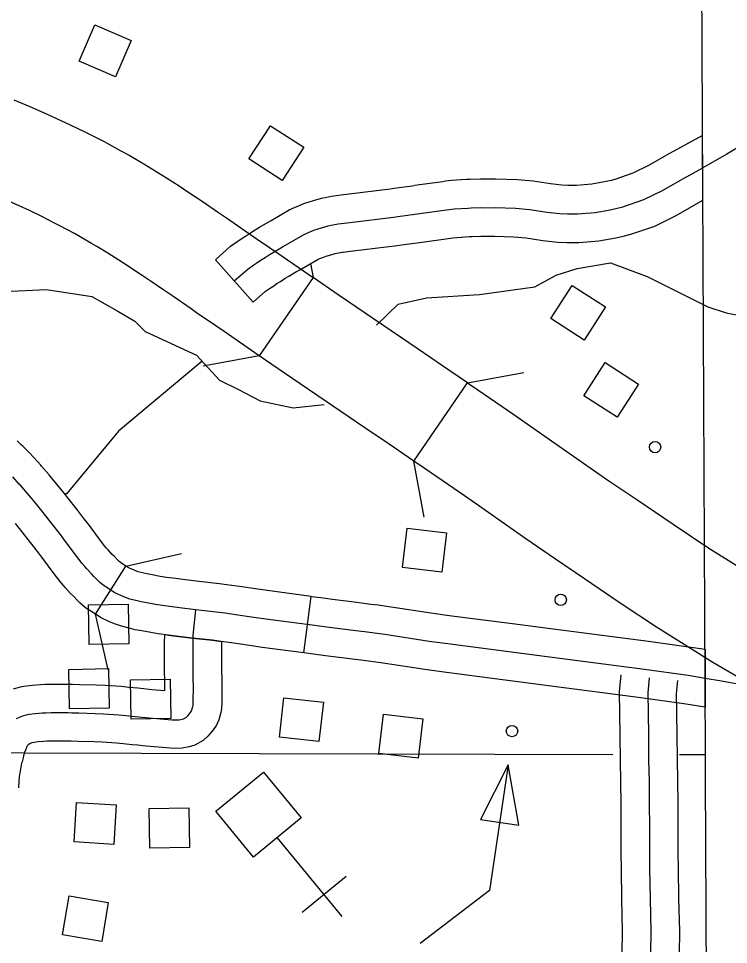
# Model space of a CAD drawing. Extents: x -19 to 366, y -4 to 359.
# Drawn here: x 139.0544 to 139.4081, y 196.9221 to 197.3836 of the extents above; entities that cross this region are included whole.
import ezdxf

# ---------------------------------------------------------------- set-up
doc = ezdxf.new("R2010")
doc.units = 0
for name, color, linetype in [('10', 7, 'Continuous'), ('21', 7, 'Continuous'), ('60', 7, 'Continuous'), ('Level 19', 7, 'Continuous'), ('R_Axis Annot', 7, 'Continuous'), ('R_Contour Annot', 7, 'Continuous'), ('R_ROW', 7, 'Continuous'), ('R_Temp Easement', 7, 'Continuous'), ('R_Vert Alg', 7, 'Continuous'), ('R_Vert Alg Annot', 7, 'Continuous'), ('Sheet Fence', 7, 'Continuous')]:
    doc.layers.add(name, color=color, linetype=linetype)

msp = doc.modelspace()

# ---------------------------------------------------------------- linework, layer by layer
at = {"layer": '10'}
msp.add_circle((139.37155, 197.16998), 0.00284, dxfattribs=at)
at = {"layer": '21'}
for points in [[(139.11049, 197.37269), (139.10272, 197.35458), (139.08455, 197.36237), (139.09232, 197.38049)], [(139.19649, 197.31944), (139.18578, 197.30289), (139.16918, 197.31364), (139.17989, 197.33018)], [(139.31955, 197.23404), (139.33026, 197.25059), (139.34686, 197.23986), (139.33615, 197.2233)], [(139.33604, 197.19559), (139.34674, 197.21214), (139.36335, 197.2014), (139.35264, 197.18485)], [(139.2457, 197.10993), (139.24797, 197.12951), (139.26761, 197.12724), (139.26534, 197.10765)], [(139.08963, 197.07165), (139.08929, 197.09136), (139.10906, 197.0917), (139.1094, 197.07199)], [(139.07983, 197.03951), (139.07948, 197.05922), (139.09925, 197.05957), (139.0996, 197.03986)], [(139.11053, 197.03434), (139.11018, 197.05405), (139.12995, 197.0544), (139.13029, 197.03469)], [(139.18435, 197.0255), (139.18661, 197.04508), (139.20626, 197.04281), (139.20399, 197.02322)], [(139.23392, 197.01722), (139.23619, 197.0368), (139.25583, 197.03453), (139.25356, 197.01495)], [(139.28457, 196.98441), (139.30368, 196.98156), (139.2984, 197.01164)], [(139.10304, 196.99167), (139.1018, 196.97199), (139.08206, 196.97324), (139.08331, 196.99291)], [(139.11977, 196.97009), (139.11943, 196.9898), (139.13919, 196.99015), (139.13954, 196.97044)], [(139.0763, 196.92687), (139.07955, 196.94631), (139.09905, 196.94305), (139.0958, 196.92361)]]:
    msp.add_lwpolyline(points, close=True, dxfattribs=at)
msp.add_lwpolyline([(139.2984, 197.01164), (139.28907, 196.94905), (139.25448, 196.92266)], dxfattribs=at)
for centre in [(139.32454, 197.09385), (139.30027, 197.02846)]:
    msp.add_circle(centre, 0.00284, dxfattribs=at)
at = {"layer": '60'}
for p, q in [((139.21568, 196.93602), (139.18327, 196.97539)), ((139.21762, 196.95601), (139.19568, 196.93796))]:
    msp.add_line(p, q, dxfattribs=at)
msp.add_lwpolyline([(139.17637, 197.00798), (139.19515, 196.98517), (139.17148, 196.96569), (139.1527, 196.98851)], close=True, dxfattribs=at)
at = {"layer": 'Level 19'}
msp.add_lwpolyline([(139.39691, 192.55137), (139.39916, 193.01408), (139.39918, 193.01861), (139.40311, 194.0054), (139.40283, 194.02364), (139.40489, 195.00522), (139.40486, 195.01798), (139.40149, 196.00809), (139.40143, 196.02666), (139.39674, 197.00568), (139.39669, 197.01653), (139.39179, 198.03814)], dxfattribs=at)
at = {"layer": 'R_Axis Annot'}
for points in [[(139.35049, 197.01666), (138.64546, 197.01867), (138.40192, 197.01989)], [(139.39669, 197.01653), (139.38366, 197.01657)]]:
    msp.add_lwpolyline(points, dxfattribs=at)
at = {"layer": 'R_Contour Annot'}
for p, q in [((139.20111, 197.25457), (139.17429, 197.21555)), ((139.25131, 197.16295), (139.27814, 197.20196))]:
    msp.add_line(p, q, dxfattribs=at)
for points in [[(139.05206, 197.34302), (139.05806, 197.34056), (139.06119, 197.33922), (139.06903, 197.33577), (139.08013, 197.33063), (139.08738, 197.32709), (139.09336, 197.32409), (139.09698, 197.32225), (139.10508, 197.31785), (139.10943, 197.31541), (139.11479, 197.31227), (139.11759, 197.31062), (139.12385, 197.30684), (139.12802, 197.30417), (139.13432, 197.30012), (139.13872, 197.29722), (139.14207, 197.295), (139.14638, 197.29216), (139.1535, 197.28728), (139.15799, 197.28421), (139.16728, 197.2778), (139.16998, 197.27592), (139.17494, 197.27253), (139.17523, 197.27233)], [(139.14852, 197.23323), (139.14818, 197.23347), (139.14308, 197.23695), (139.14031, 197.23888), (139.13117, 197.24519), (139.12676, 197.24821), (139.11995, 197.25287), (139.11599, 197.25549), (139.11263, 197.2577), (139.10848, 197.26045), (139.10246, 197.26431), (139.09885, 197.26662), (139.0933, 197.26997), (139.09079, 197.27146), (139.08588, 197.27432), (139.08218, 197.2764), (139.07497, 197.28032), (139.072, 197.28182), (139.06634, 197.28467), (139.05979, 197.28787), (139.04956, 197.29261)], [(139.17523, 197.27233), (139.18355, 197.26664), (139.20111, 197.25457)], [(139.27814, 197.20196), (139.26519, 197.21087), (139.25355, 197.21875), (139.21369, 197.24592), (139.20111, 197.25457)], [(139.17429, 197.21555), (139.15678, 197.22759), (139.14852, 197.23323)], [(139.25131, 197.16295), (139.2385, 197.17176), (139.22694, 197.17959), (139.18695, 197.20685), (139.17429, 197.21555)], [(139.27814, 197.20196), (139.28324, 197.19846), (139.30116, 197.18618), (139.30955, 197.18041), (139.33415, 197.16311), (139.34858, 197.15325), (139.36299, 197.1435), (139.38063, 197.13155), (139.39789, 197.12003), (139.42479, 197.10318), (139.44889, 197.0891), (139.46674, 197.07924), (139.47997, 197.07214), (139.53239, 197.0469)], [(139.51192, 197.00421), (139.45851, 197.02993), (139.4441, 197.03765), (139.42549, 197.04793), (139.40027, 197.06267), (139.37218, 197.08026), (139.35421, 197.09226), (139.33645, 197.10429), (139.32195, 197.11409), (139.30717, 197.1242), (139.28251, 197.14153), (139.27436, 197.14715), (139.25644, 197.15942), (139.25131, 197.16295)]]:
    msp.add_lwpolyline(points, dxfattribs=at)
at = {"layer": 'R_ROW'}
for p, q in [((139.39536, 197.29312), (139.39521, 197.3253)), ((139.1713, 197.24216), (139.15244, 197.2634)), ((139.09271, 197.08669), (139.10788, 197.11071)), ((139.19646, 197.06744), (139.20018, 197.0956)), ((139.39644, 197.06928), (139.39658, 197.04031))]:
    msp.add_line(p, q, dxfattribs=at)
for points in [[(139.39521, 197.3253), (139.37721, 197.31543), (139.36862, 197.31043), (139.36049, 197.30647), (139.35152, 197.30338), (139.34964, 197.30293)], [(139.4164, 197.3215), (139.40726, 197.31601), (139.39648, 197.30979), (139.39529, 197.30914)], [(139.1772, 197.26454), (139.17978, 197.26617), (139.18171, 197.26736), (139.18585, 197.26974), (139.18744, 197.27065), (139.196, 197.27566), (139.19773, 197.27652), (139.19922, 197.27715), (139.20147, 197.27803), (139.20361, 197.27876), (139.20539, 197.27934), (139.2087, 197.28023), (139.21009, 197.28054), (139.21284, 197.28108), (139.21369, 197.28124), (139.21806, 197.2818), (139.21943, 197.28195), (139.24123, 197.28464), (139.2434, 197.28491), (139.26767, 197.28819), (139.26897, 197.28837), (139.27147, 197.28867), (139.27828, 197.28913), (139.27996, 197.28919), (139.2846, 197.28933), (139.28644, 197.28929), (139.29182, 197.28936), (139.30194, 197.28902), (139.30911, 197.28838), (139.31754, 197.28705), (139.32412, 197.28636), (139.32784, 197.28621), (139.33296, 197.28623), (139.34175, 197.28693), (139.34917, 197.28821), (139.35549, 197.28973), (139.36593, 197.29332), (139.37531, 197.29789), (139.3842, 197.30306), (139.39529, 197.30914)], [(139.15244, 197.2634), (139.15995, 197.27007), (139.16361, 197.27259), (139.16533, 197.27372), (139.16746, 197.27514), (139.16953, 197.27649), (139.17226, 197.27822), (139.17444, 197.27956), (139.17876, 197.28204), (139.1803, 197.28293), (139.18923, 197.28816), (139.19181, 197.28944), (139.19388, 197.29031), (139.19657, 197.29137), (139.19912, 197.29224), (139.20136, 197.29296), (139.20528, 197.29402), (139.20715, 197.29444), (139.21013, 197.29502), (139.21144, 197.29528), (139.21637, 197.2959), (139.21777, 197.29606), (139.23948, 197.29874), (139.24157, 197.299), (139.25164, 197.30036)], [(139.34964, 197.30293), (139.3463, 197.30213), (139.33997, 197.30104), (139.33236, 197.30043), (139.32811, 197.30041), (139.32515, 197.30053), (139.31938, 197.30114), (139.31086, 197.30248), (139.30282, 197.3032), (139.29196, 197.30357), (139.28651, 197.3035), (139.28454, 197.30354), (139.27946, 197.30339), (139.27751, 197.30331), (139.27016, 197.30282), (139.26712, 197.30246), (139.26571, 197.30225), (139.25164, 197.30036)], [(139.35625, 197.2753), (139.35947, 197.27607), (139.37137, 197.28018), (139.382, 197.28534), (139.39536, 197.29312)], [(139.25544, 197.2722), (139.26964, 197.27412), (139.27082, 197.27429), (139.27278, 197.27452), (139.27904, 197.27494), (139.28046, 197.275), (139.28465, 197.27512), (139.28637, 197.27508), (139.29167, 197.27515), (139.30107, 197.27484), (139.30737, 197.27427), (139.31569, 197.27296), (139.32309, 197.27219), (139.32758, 197.272), (139.33355, 197.27203), (139.34352, 197.27282), (139.35204, 197.27429), (139.35625, 197.2753)], [(139.1713, 197.24216), (139.1775, 197.24766), (139.17945, 197.249), (139.18103, 197.25004), (139.18313, 197.25145), (139.18487, 197.25258), (139.1873, 197.25412), (139.18898, 197.25515), (139.19295, 197.25743), (139.19457, 197.25837), (139.20277, 197.26316), (139.20365, 197.2636), (139.20457, 197.26399), (139.20637, 197.2647), (139.20809, 197.26528), (139.20942, 197.26571), (139.21212, 197.26644), (139.21303, 197.26664), (139.21555, 197.26714), (139.21594, 197.26721), (139.21974, 197.26769), (139.22108, 197.26785), (139.24297, 197.27054), (139.24523, 197.27082), (139.25544, 197.2722)], [(139.16187, 197.25278), (139.16872, 197.25886), (139.17153, 197.2608), (139.17318, 197.26188), (139.17529, 197.26329), (139.1772, 197.26454)], [(139.10788, 197.11071), (139.10513, 197.11245), (139.10447, 197.11305), (139.10371, 197.11377), (139.10211, 197.1154), (139.10107, 197.1165), (139.09895, 197.11879), (139.09826, 197.1196), (139.0971, 197.12099), (139.09467, 197.12406), (139.08866, 197.13218), (139.08696, 197.1344), (139.08333, 197.13908), (139.07892, 197.14469), (139.07708, 197.14702), (139.075, 197.14963), (139.07425, 197.15056), (139.07169, 197.15367), (139.06962, 197.1561), (139.06581, 197.16047), (139.06543, 197.16091), (139.06202, 197.16475), (139.05949, 197.1674), (139.05661, 197.17023), (139.05551, 197.17126), (139.05361, 197.17305)], [(139.14263, 197.08895), (139.1346, 197.08987), (139.13094, 197.09034), (139.12606, 197.091), (139.12261, 197.09155), (139.1183, 197.09231), (139.11542, 197.09286), (139.11344, 197.0933), (139.10988, 197.09425), (139.10773, 197.095), (139.10538, 197.09597), (139.10242, 197.09735), (139.09646, 197.10112), (139.09478, 197.10267), (139.09376, 197.10364), (139.0919, 197.10552), (139.0907, 197.10679), (139.08835, 197.10933), (139.08742, 197.11041), (139.08607, 197.11204), (139.08338, 197.11543), (139.07731, 197.12364), (139.07571, 197.12573), (139.07214, 197.13034), (139.06778, 197.13589), (139.06596, 197.13818), (139.06391, 197.14075), (139.06325, 197.14157), (139.06079, 197.14455), (139.05885, 197.14684), (139.0551, 197.15114), (139.05475, 197.15153), (139.05157, 197.15512)], [(139.09271, 197.08669), (139.08779, 197.0898), (139.08509, 197.09228), (139.0838, 197.0935), (139.08169, 197.09565), (139.08033, 197.09708), (139.07775, 197.09988), (139.07658, 197.10123), (139.07504, 197.10308), (139.0721, 197.1068), (139.06596, 197.11509), (139.06445, 197.11706), (139.06094, 197.1216), (139.05663, 197.12708), (139.05483, 197.12934), (139.05283, 197.13187)], [(139.20018, 197.0956), (139.17958, 197.09833), (139.17356, 197.09918), (139.16451, 197.1005), (139.15933, 197.10125), (139.15457, 197.10188), (139.14424, 197.10306), (139.1363, 197.10397), (139.1328, 197.10442), (139.12814, 197.10505), (139.12496, 197.10556), (139.12088, 197.10628), (139.1183, 197.10678), (139.1168, 197.10711), (139.11405, 197.10784), (139.11278, 197.10828), (139.1111, 197.10897), (139.10926, 197.10984), (139.10788, 197.11071)], [(139.20018, 197.0956), (139.20506, 197.09496), (139.21088, 197.0942), (139.22297, 197.09266), (139.2299, 197.09178), (139.23354, 197.09132), (139.23889, 197.0906), (139.26094, 197.0872), (139.26891, 197.08611), (139.29923, 197.08219)], [(139.05334, 197.03464), (139.05478, 197.03534), (139.05642, 197.03601), (139.05875, 197.03666), (139.0595, 197.03683), (139.06261, 197.03725), (139.06611, 197.03749), (139.068, 197.03759), (139.07066, 197.03763), (139.07639, 197.03764), (139.07904, 197.03764), (139.08093, 197.03761), (139.08442, 197.03752), (139.0925, 197.03726), (139.09672, 197.03708), (139.10437, 197.03659), (139.10786, 197.03627), (139.11242, 197.0358), (139.11776, 197.03524), (139.11938, 197.03507), (139.13083, 197.03407), (139.13194, 197.03404), (139.13438, 197.03412), (139.13593, 197.03441), (139.13661, 197.03462), (139.13801, 197.03541), (139.13872, 197.03605), (139.13962, 197.03702), (139.14041, 197.03818), (139.14079, 197.03899), (139.14126, 197.0407), (139.14132, 197.04107), (139.14145, 197.04318), (139.14145, 197.04395), (139.14147, 197.04966), (139.14139, 197.05541), (139.14135, 197.05732), (139.14135, 197.06381), (139.14136, 197.07225), (139.14143, 197.07615), (139.14263, 197.08895)], [(139.39651, 197.05472), (139.38809, 197.0561), (139.3663, 197.05911), (139.32032, 197.06512), (139.29865, 197.06795), (139.26703, 197.07203), (139.2589, 197.07314), (139.23686, 197.07654), (139.2317, 197.07723), (139.22811, 197.07769), (139.22117, 197.07857), (139.20907, 197.08012), (139.20322, 197.08087), (139.17766, 197.08426), (139.17155, 197.08512), (139.16246, 197.08644), (139.15737, 197.08718), (139.15283, 197.08778), (139.14263, 197.08895)], [(139.19646, 197.06744), (139.17573, 197.07018), (139.16953, 197.07106), (139.16041, 197.07238), (139.15541, 197.07311), (139.15108, 197.07369), (139.14102, 197.07484), (139.13289, 197.07577), (139.12908, 197.07625), (139.12399, 197.07695), (139.12026, 197.07754), (139.11572, 197.07834), (139.11254, 197.07895), (139.11008, 197.0795), (139.10571, 197.08066), (139.10268, 197.08172), (139.09966, 197.08296), (139.09558, 197.08487), (139.0927, 197.08669)], [(139.29923, 197.08219), (139.30048, 197.08203), (139.32215, 197.07921), (139.3682, 197.07319), (139.39644, 197.06928)], [(139.11674, 197.04963), (139.11926, 197.04937), (139.12075, 197.04921), (139.12726, 197.04864), (139.12726, 197.04958), (139.12718, 197.05519), (139.12715, 197.05719), (139.12714, 197.06382), (139.12715, 197.07238), (139.12723, 197.07651), (139.12908, 197.07625), (139.13289, 197.07577), (139.14102, 197.07484), (139.15108, 197.07369), (139.15541, 197.07311), (139.15556, 197.07309)], [(139.15556, 197.07309), (139.15555, 197.06381), (139.15556, 197.05745), (139.15559, 197.05563), (139.15567, 197.04973), (139.15565, 197.04392), (139.15565, 197.04275), (139.15546, 197.03951), (139.15516, 197.03767), (139.15417, 197.03409), (139.15279, 197.03111), (139.15076, 197.02816), (139.14872, 197.02593), (139.14633, 197.0238), (139.14227, 197.0215), (139.13935, 197.0206), (139.13591, 197.01995), (139.13195, 197.01983), (139.13001, 197.01989), (139.11801, 197.02093), (139.11627, 197.02112), (139.11378, 197.02138)], [(139.29559, 197.05402), (139.26516, 197.05795), (139.25685, 197.05909), (139.23484, 197.06248), (139.22987, 197.06315), (139.22633, 197.0636), (139.21938, 197.06448), (139.20726, 197.06603), (139.20138, 197.06679), (139.19646, 197.06744)], [(139.35465, 196.99214), (139.35465, 196.99222), (139.35449, 197.00306), (139.3543, 197.014), (139.35417, 197.02613), (139.35406, 197.03717), (139.35383, 197.04806), (139.35463, 197.05642)], [(139.0518, 197.04947), (139.05531, 197.05045), (139.05702, 197.05082), (139.06116, 197.05139), (139.06524, 197.05167), (139.06754, 197.05179), (139.07055, 197.05183), (139.07639, 197.05185), (139.07913, 197.05184), (139.08121, 197.05182), (139.08484, 197.05172), (139.09304, 197.05145), (139.09748, 197.05126), (139.10548, 197.05076), (139.10924, 197.0504), (139.11388, 197.04993), (139.11674, 197.04963)], [(139.39658, 197.04031), (139.38596, 197.04205), (139.36441, 197.04504), (139.31848, 197.05104), (139.29683, 197.05386), (139.29559, 197.05402)], [(139.36943, 196.91772), (139.3696, 196.92864), (139.36924, 196.94478), (139.36898, 196.95981), (139.36893, 196.96763), (139.36892, 196.98045), (139.36885, 196.99238), (139.36869, 197.00329), (139.3685, 197.0142), (139.36838, 197.02628), (139.36826, 197.03739), (139.36805, 197.04753), (139.36877, 197.05507)], [(139.38306, 196.99232), (139.38306, 196.99253), (139.38289, 197.00352), (139.38271, 197.01439), (139.38258, 197.02643), (139.38246, 197.03761), (139.38227, 197.047), (139.38291, 197.05372)], [(139.52216, 197.02555), (139.46894, 197.03905), (139.46006, 197.04113), (139.44859, 197.04396), (139.43797, 197.04654), (139.43129, 197.04811), (139.42275, 197.04997), (139.40465, 197.05337), (139.39651, 197.05471)], [(139.11378, 197.02138), (139.11096, 197.02167), (139.10647, 197.02213), (139.10325, 197.02243), (139.09597, 197.02289), (139.09197, 197.02307), (139.084, 197.02332), (139.08066, 197.02341), (139.07895, 197.02343), (139.07639, 197.02344), (139.07076, 197.02342), (139.06847, 197.02339), (139.06698, 197.02331), (139.06407, 197.02311), (139.06207, 197.02284), (139.06105, 197.02255), (139.06059, 197.02237), (139.0602, 197.02218), (139.05948, 197.02173), (139.05924, 197.02155), (139.05886, 197.0212), (139.05859, 197.02087), (139.0585, 197.02074), (139.05825, 197.02023), (139.0578, 197.01902), (139.05741, 197.01784), (139.05691, 197.01617), (139.05664, 197.01516), (139.0561, 197.0132), (139.05591, 197.01243), (139.05527, 197.00947), (139.05496, 197.00759), (139.05482, 197.00661), (139.05474, 197.00588), (139.05438, 197.00073), (139.05435, 197.00023)], [(139.3549, 196.89216), (139.35489, 196.89446), (139.35496, 196.90559), (139.35523, 196.91799), (139.3554, 196.92859), (139.35504, 196.9445), (139.35477, 196.95964), (139.35473, 196.96758), (139.35472, 196.98041), (139.35465, 196.99214)], [(139.38331, 196.89232), (139.38329, 196.89444), (139.38337, 196.90519), (139.38364, 196.91746), (139.38381, 196.92869), (139.38344, 196.94506), (139.38318, 196.95997), (139.38314, 196.96767), (139.38313, 196.9805), (139.38306, 196.99232)]]:
    msp.add_lwpolyline(points, dxfattribs=at)
at = {"layer": 'R_Temp Easement'}
for points in [[(139.23278, 197.23084), (139.2436, 197.24126), (139.25758, 197.24435), (139.28404, 197.24597), (139.31163, 197.24987), (139.32219, 197.2556), (139.33276, 197.25905), (139.34939, 197.26177), (139.36757, 197.25501), (139.39788, 197.23995), (139.40697, 197.23695), (139.42438, 197.23361), (139.48158, 197.2354)], [(139.04726, 197.24753), (139.06826, 197.24856), (139.09081, 197.24497), (139.10388, 197.23781), (139.11232, 197.23267), (139.11745, 197.22754), (139.14306, 197.21575), (139.15457, 197.2034), (139.16392, 197.19863), (139.17482, 197.19301), (139.19122, 197.18961), (139.20659, 197.19115)], [(139.1458, 197.21282), (139.10412, 197.17796), (139.07838, 197.14681), (139.07763, 197.1464)]]:
    msp.add_lwpolyline(points, dxfattribs=at)
at = {"layer": 'R_Vert Alg'}
for points in [[(139.19983, 197.26145), (139.20111, 197.25457)], [(139.17429, 197.21555), (139.14635, 197.21038)], [(139.27814, 197.20196), (139.30607, 197.20713)], [(139.25648, 197.13501), (139.25131, 197.16295)]]:
    msp.add_lwpolyline(points, dxfattribs=at)
at = {"layer": 'R_Vert Alg Annot'}
for points in [[(139.10789, 197.11071), (139.1356, 197.11695)], [(139.09895, 197.05898), (139.0927, 197.08669)]]:
    msp.add_lwpolyline(points, dxfattribs=at)
at = {"layer": 'Sheet Fence'}
for points in [[(146.77834, 1.69699), (146.57878, 10.31313), (146.37852, 18.92942), (146.17757, 27.54584), (145.97591, 36.16241), (145.77356, 44.77911), (145.57052, 53.39596), (145.36679, 62.01295), (145.16236, 70.63008), (144.95724, 79.24735), (144.75142, 87.86477), (144.54492, 96.48232), (144.33773, 105.10002), (144.12986, 113.71787), (143.92129, 122.33585), (143.71204, 130.95398), (143.5021, 139.57225), (143.29148, 148.19067), (143.08018, 156.80923), (142.8682, 165.42794), (142.65553, 174.04679), (142.44218, 182.66579), (142.22816, 191.28493), (142.01345, 199.90421), (141.79807, 208.52365), (141.58202, 217.14322), (141.36528, 225.76295), (141.14788, 234.38282), (140.9298, 243.00284), (140.71105, 251.623), (140.49162, 260.24332), (140.27153, 268.86377), (140.05077, 277.48438), (139.82934, 286.10514), (139.60724, 294.72604), (139.38447, 303.34709), (139.16105, 311.96829), (138.93695, 320.58964), (138.7122, 329.21114), (138.48678, 337.83278), (138.2607, 346.45458)], [(139.44064, 1.53154), (139.25106, 10.14733), (139.06082, 18.76327), (138.86992, 27.37935), (138.67836, 35.99557), (138.48613, 44.61194), (138.29325, 53.22845), (138.09971, 61.84511), (137.9055, 70.46191), (137.71065, 79.07885), (137.51513, 87.69595), (137.31896, 96.31318), (137.12214, 104.93057), (136.92466, 113.54809), (136.72653, 122.16577), (136.52775, 130.78359), (136.32832, 139.40156), (136.12824, 148.01968), (135.9275, 156.63794), (135.72612, 165.25636), (135.5241, 173.87492), (135.32143, 182.49362), (135.11811, 191.11248), (134.91415, 199.73149), (134.70954, 208.35064), (134.50429, 216.96995), (134.2984, 225.5894), (134.09187, 234.209), (133.8847, 242.82876), (133.6769, 251.44866), (133.46845, 260.06872), (133.25937, 268.68892), (133.04965, 277.30928), (132.8393, 285.92978), (132.62831, 294.55044), (132.41669, 303.17125), (132.20444, 311.79221), (131.99156, 320.41333), (131.77805, 329.0346), (131.56391, 337.65601), (131.34914, 346.27759)], [(0, 189.51617), (7.11214, 189.52059), (14.22427, 189.53386), (21.33637, 189.55597), (28.44845, 189.58693), (35.56048, 189.62672), (42.67245, 189.67537), (49.78436, 189.73285), (56.89619, 189.79918), (64.00793, 189.87436), (71.11958, 189.95838), (78.23111, 190.05124), (85.34253, 190.15294), (92.45381, 190.26349), (99.56495, 190.38288), (106.67593, 190.51112), (113.78675, 190.6482), (120.89739, 190.79412), (128.00785, 190.94888), (135.11811, 191.11248), (142.22816, 191.28493), (149.33799, 191.46621), (156.44759, 191.65634), (163.55694, 191.85531), (170.66605, 192.06312), (177.77489, 192.27977), (184.88345, 192.50526), (191.99173, 192.73959), (199.09971, 192.98276), (206.20739, 193.23477), (213.31474, 193.49561), (220.42177, 193.7653), (227.52845, 194.04382), (234.63479, 194.33118), (241.74076, 194.62738), (248.84635, 194.93241), (255.95157, 195.24628), (263.05638, 195.56898), (270.16079, 195.90052), (277.26478, 196.24089), (284.36834, 196.5901), (291.47147, 196.94814), (298.57414, 197.31501), (305.67635, 197.69072), (312.77809, 198.07525), (319.87934, 198.46862), (326.9801, 198.87082), (334.08035, 199.28185), (341.18009, 199.7017)]]:
    msp.add_spline(points, degree=3, dxfattribs=at)

doc.saveas('drawing.dxf')
